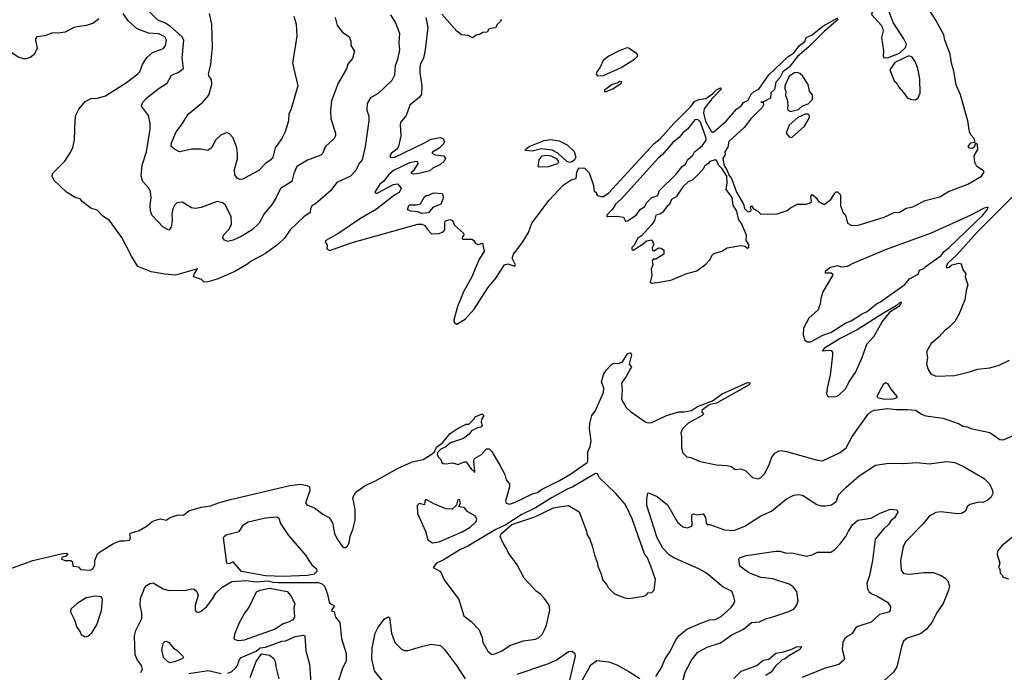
# Model space of a CAD drawing. Extents: x 1678431 to 1860718, y 384618 to 522882.
# Tile 363 of 473: x 1799558 to 1806874, y 422814 to 427668. Entities that reach past the tile are written whole.
import ezdxf

# ---------------------------------------------------------------- set-up
doc = ezdxf.new("R2010")
doc.units = 0

msp = doc.modelspace()

# ---------------------------------------------------------------- linework, layer by layer
at = {"layer": '0CON10XD'}
for points in [[(1806005, 427384.4), (1806095, 427418.2), (1806139.8, 427460.2), (1806146.3, 427485), (1806126.4, 427526.4), (1806046.9, 427646.9), (1806002.5, 427765), (1805995, 427775.6), (1805977.5, 427777.5), (1805955, 427774.4), (1805910, 427745), (1805890.8, 427725), (1805886.7, 427706.7), (1805960, 427625), (1805968.8, 427605), (1805973.3, 427585), (1805961.2, 427535), (1805977, 427437), (1805974.3, 427394.3), (1805978, 427388), (1806005, 427384.4)], [(1802312.9, 427705), (1802348.9, 427645), (1802378.6, 427565), (1802374.4, 427495), (1802380, 427445), (1802365, 427372.5), (1802347.5, 427325), (1802342.5, 427255), (1802323.2, 427216.8), (1802220.3, 427119.7), (1802165, 427087.5), (1802138.6, 427045), (1802137.5, 426995), (1802150.9, 426950.9), (1802151.9, 426915), (1802125.6, 426725), (1802101.4, 426625), (1802077.5, 426595), (1802055, 426546.2), (1802015.4, 426504.6), (1801915, 426456), (1801865.8, 426395), (1801755, 426299.2), (1801731.2, 426285), (1801717.5, 426265), (1801715.8, 426235), (1801669.1, 426200.9), (1801568, 426105), (1801525, 426043.1), (1801475, 425996.7), (1801385, 425929.2), (1801276.7, 425873.3), (1801245, 425847.3), (1801155, 425794.3), (1801025, 425737.1), (1800955, 425717.9), (1800927.1, 425717.1), (1800907.5, 425735), (1800848.8, 425755), (1800853.3, 425776.7), (1800880, 425815), (1800785, 425787.6), (1800715, 425769.1), (1800635, 425776.7), (1800535, 425793.1), (1800435, 425833.3), (1800388.1, 425908.1), (1800317.4, 426047.4), (1800223.9, 426173.9), (1800176.1, 426206.1), (1800132.3, 426252.3), (1800085, 426266.2), (1800024.5, 426314.5), (1800006.5, 426336.5), (1799975, 426342.9), (1799905.5, 426385.5), (1799812, 426475), (1799798.8, 426505), (1799802, 426525), (1799892.9, 426615), (1799938.1, 426685), (1799951.4, 426718.6), (1799965.5, 426775), (1799968.7, 426921.3), (1799975, 426957.5), (1799996.2, 427003.8), (1800045, 427060.8), (1800088.8, 427081.2), (1800135, 427084.3), (1800195, 427102.5), (1800350, 427200), (1800435.7, 427265), (1800449.1, 427280.9), (1800470.6, 427335), (1800502.2, 427387.8), (1800543.8, 427425), (1800625.3, 427454.7), (1800640, 427475), (1800648.1, 427515), (1800635, 427540), (1800592.2, 427562.2), (1800515, 427568.5), (1800430.9, 427600.9), (1800366.2, 427656.2), (1800326, 427715)], [(1801902.9, 427685), (1801915.6, 427625.6), (1801955, 427574), (1802005, 427540), (1802017.5, 427507.5), (1802018, 427475), (1802045.8, 427435), (1802031.2, 427378.8), (1801995, 427336.7), (1801985, 427303.3), (1801923.1, 427195), (1801875.5, 427064.5), (1801866.9, 426995), (1801868.8, 426931.2), (1801904.2, 426825), (1801903.8, 426805), (1801894, 426785), (1801827.6, 426722.4), (1801810.8, 426675), (1801795, 426660), (1801696.1, 426623.9), (1801617.5, 426575), (1801595.6, 426525), (1801580, 426465), (1801495, 426412.5), (1801463.1, 426345), (1801433, 426297), (1801373.1, 426225), (1801337.5, 426155), (1801285, 426106.2), (1801203.3, 426055), (1801145, 426027.8), (1801105, 426018.2), (1801078.5, 426028.5), (1801067.5, 426045), (1801072.9, 426065), (1801111.2, 426108.8), (1801131.8, 426145), (1801128.8, 426205), (1801085, 426290.8), (1801065, 426305.7), (1801025, 426316), (1800905, 426272.2), (1800865, 426263.3), (1800835, 426267.8), (1800765, 426310.8), (1800725, 426306), (1800709.4, 426290.6), (1800695, 426262.5), (1800686.9, 426225), (1800689.4, 426175), (1800682.5, 426125), (1800665, 426102), (1800624.1, 426124.1), (1800540.9, 426210.9), (1800529.4, 426245), (1800527.6, 426287.6), (1800535.5, 426345), (1800528.8, 426388.8), (1800517.1, 426415), (1800473.1, 426465), (1800460.5, 426505), (1800468.5, 426585), (1800498.9, 426685), (1800526.7, 426853.3), (1800528, 426895), (1800513.9, 426955), (1800462.5, 427025), (1800472.5, 427055), (1800502.1, 427087.9), (1800595, 427157.8), (1800654.2, 427195), (1800684.5, 427255.5), (1800735, 427275.7), (1800774.2, 427305), (1800765.4, 427385), (1800777.3, 427515), (1800762.2, 427542.2), (1800677.9, 427617.9), (1800635.1, 427645.1), (1800584.6, 427665), (1800515.5, 427735)], [(1801594.4, 427695), (1801610.8, 427635), (1801615.9, 427545.9), (1801583.8, 427345), (1801624, 427175), (1801575.7, 427004.3), (1801556.7, 426965), (1801554, 426915), (1801530.8, 426835), (1801506, 426785), (1801457.1, 426715), (1801438.6, 426645), (1801424.4, 426625.6), (1801385, 426597.5), (1801335, 426546.9), (1801254.7, 426505.3), (1801216.8, 426483.2), (1801195, 426480), (1801175, 426486.7), (1801156, 426515), (1801153.5, 426553.5), (1801176.8, 426633.2), (1801177.1, 426675), (1801170.6, 426715), (1801145, 426788.6), (1801115, 426822.7), (1801095, 426826.5), (1801055, 426812.5), (1801015.5, 426774.5), (1800982.5, 426715), (1800955, 426695.8), (1800904.2, 426704.2), (1800835.9, 426704.1), (1800745, 426686.2), (1800706.7, 426705), (1800684.2, 426725), (1800685, 426752.5), (1800719.2, 426835), (1800768, 426895), (1800809.2, 426965), (1800919.2, 427055), (1800963.6, 427106.4), (1800985.6, 427185), (1800982.4, 427222.4), (1800965, 427246.2), (1800960, 427265), (1800977.8, 427335), (1800984.4, 427415.6), (1800990.8, 427455), (1800985.5, 427635), (1800967.9, 427715)], [(1803135, 427670), (1803130, 427655), (1803107.5, 427635), (1803093, 427607), (1803055, 427602.5), (1803043.6, 427596.4), (1803030, 427575), (1802998.3, 427571.7), (1802975, 427557.5), (1802948.3, 427551.7), (1802925, 427532.5), (1802889.3, 427549.3), (1802840, 427555), (1802805, 427582.5), (1802695, 427710)], [(1805776.3, 426136.3), (1805805, 426143.6), (1805981.2, 426198.8), (1806055, 426233), (1806095, 426237.4), (1806145, 426265.1), (1806193.5, 426276.5), (1806285, 426324.3), (1806395, 426351.6), (1806459.2, 426390.8), (1806602.9, 426445), (1806704, 426505), (1806724, 426535), (1806718, 426545), (1806670, 426575), (1806653.8, 426605), (1806650.8, 426655), (1806676.5, 426703.5), (1806675, 426738.6), (1806660, 426750), (1806649.5, 426720.5), (1806635, 426709.5), (1806615, 426712.3), (1806606.2, 426725), (1806625, 426752.3), (1806653.3, 426756.7), (1806655.7, 426764.3), (1806650.4, 426785), (1806625, 426812.4), (1806614.6, 426834.6), (1806603.3, 426915), (1806591.6, 426951.6), (1806548.4, 427108.4), (1806516.3, 427183.7), (1806499.4, 427285), (1806480.6, 427345), (1806472.6, 427412.6), (1806431.9, 427515), (1806424.3, 427555), (1806365.8, 427665), (1806325, 427726.2)], [(1800145, 427674.2), (1800105, 427642.9), (1800054.6, 427625.4), (1799985, 427614.4), (1799955, 427608.5), (1799895, 427575.5), (1799845, 427568.2), (1799805, 427571.5), (1799745, 427546.9), (1799685, 427540), (1799674.1, 427525.9), (1799673.8, 427515), (1799686.7, 427455), (1799665, 427410), (1799635, 427387.5), (1799605, 427376.7), (1799585, 427376.7), (1799545, 427390), (1799485, 427432), (1799319.2, 427585), (1799254.2, 427684.2)], [(1802574.5, 427684.5), (1802590.8, 427609.2), (1802571.1, 427445), (1802557.8, 427382.2), (1802535, 427340), (1802530.4, 427315), (1802530.4, 427275), (1802545.5, 427175), (1802542.2, 427115), (1802527.9, 427092.1), (1802457, 427033), (1802429.4, 426955), (1802387.8, 426902.2), (1802383.8, 426885), (1802390.5, 426805), (1802372, 426725), (1802360.5, 426705), (1802321.1, 426675), (1802308.9, 426655), (1802313.8, 426643.8), (1802345, 426646), (1802555, 426747.3), (1802615, 426778.6), (1802685, 426792.5), (1802703, 426783), (1802713.3, 426765), (1802706.7, 426745), (1802675, 426712.5), (1802627.5, 426685), (1802620, 426675), (1802645, 426662.5), (1802710, 426655), (1802722.5, 426635), (1802712.5, 426615), (1802685, 426592), (1802627.1, 426562.9), (1802605.4, 426544.6), (1802525, 426524), (1802485, 426520), (1802470, 426525), (1802470, 426535), (1802489.3, 426550.7), (1802517.5, 426595), (1802515, 426610), (1802505, 426612.5), (1802455, 426602.5), (1802335, 426545.8), (1802298.2, 426515), (1802262.2, 426467.8), (1802234, 426445), (1802197.5, 426385), (1802205, 426377.5), (1802215, 426378.8), (1802335, 426442), (1802365, 426446.2), (1802392.5, 426415), (1802378.3, 426381.7), (1802344.2, 426365.8), (1802210, 426260), (1802089.7, 426190.3), (1801928.8, 426081.2), (1801833.3, 426025), (1801827.5, 426015), (1801841.7, 425991.7), (1801840, 425965), (1801862.5, 425952.5), (1802021.3, 426008.7), (1802515, 426148.1), (1802545, 426148.4), (1802568.2, 426138.2), (1802585, 426110), (1802617.5, 426075), (1802675, 426078.8), (1802705, 426091.2), (1802716.2, 426105), (1802717.5, 426165), (1802727.5, 426175), (1802755, 426180.8), (1802773.3, 426175), (1802788.8, 426138.8), (1802855, 426080), (1802857.5, 426065), (1802842.5, 426045), (1802850, 426035), (1802916.4, 426036.4), (1802929.3, 426029.3), (1802945, 426002.5), (1802965, 425996.7), (1802981.7, 426001.7), (1802996.7, 426006.7), (1803010, 425945), (1802972.5, 425887.5), (1802917.2, 425755), (1802855, 425643.1), (1802811, 425535), (1802784.3, 425434.3), (1802786.4, 425416.4), (1802805, 425402.5)], [(1802805, 425402.5), (1802868.8, 425441.2), (1802935, 425514), (1803036.7, 425675), (1803094.4, 425745), (1803160.6, 425845), (1803185, 425851.8), (1803237.5, 425835), (1803241.2, 425845), (1803216.9, 425895), (1803226.9, 425925), (1803290.8, 426009.2), (1803337.9, 426085), (1803363.5, 426155), (1803491.2, 426325), (1803595, 426438.2), (1803655, 426476.2), (1803692.7, 426487.3), (1803697.8, 426535), (1803713, 426567), (1803755, 426563.8), (1803790, 426530), (1803821.1, 426435), (1803825, 426390), (1803840, 426385), (1803840, 426375), (1803851.7, 426361.7), (1803875, 426352.5), (1803895, 426354), (1803935, 426380.8), (1804273, 426747), (1804317.5, 426782.5), (1804415, 426894.2), (1804547.5, 427025), (1804571.2, 427058.8), (1804605, 427074.5), (1804655, 427082.9), (1804705, 427117.8), (1804735, 427146.9), (1804765, 427160), (1804772, 427155), (1804701, 427079), (1804644.5, 427005.5), (1804638.4, 426975), (1804654.5, 426914.5), (1804695, 426838), (1804705, 426831.9), (1804715.8, 426834.2), (1804806.8, 426913.2), (1804885, 427002.4), (1804920.2, 427029.8), (1804935, 427052.7), (1804969.8, 427070.2), (1804993, 427115), (1805015, 427134.2), (1805048.6, 427151.4), (1805125, 427257.3), (1805265, 427391.6), (1805309.3, 427420.7), (1805352.9, 427477.1), (1805390.9, 427505), (1805401.2, 427535), (1805446.2, 427555), (1805525, 427618.9), (1805637.7, 427682.3)], [(1805640.2, 427669.8), (1805537.3, 427582.7), (1805421.2, 427465), (1805336.6, 427393.4), (1805275, 427314.3), (1805229.2, 427280.8), (1805205, 427236.7), (1805177.2, 427202.8), (1805165, 427150), (1805138.1, 427125), (1805136.6, 427085), (1805085, 427056), (1805063.8, 427055), (1805081.7, 427051.7), (1805084.5, 427035), (1805075.6, 427015), (1804989.3, 426930.7), (1804940, 426865), (1804827.2, 426762.8), (1804819.5, 426720.5), (1804796.2, 426685), (1804799.4, 426665), (1804781.8, 426635), (1804792.9, 426582.9), (1804811.9, 426551.9), (1804828.1, 426508.1), (1804846.2, 426486.2), (1804885, 426386.5), (1804935.8, 426295), (1804943.8, 426265), (1804965, 426240.8), (1804975, 426238), (1804990, 426245), (1804993.8, 426255), (1804987.5, 426275), (1804995, 426282.5), (1805010.7, 426260.7), (1805043.3, 426245), (1805065, 426221.2), (1805185.6, 426224.4), (1805261.2, 426248.8), (1805285, 426270), (1805337.5, 426295), (1805405, 426296), (1805427, 426303), (1805440, 426315), (1805436.7, 426355), (1805445, 426367.5), (1805475, 426343.3), (1805495, 426313.3), (1805536.4, 426293.6), (1805585, 426330), (1805615, 426377.5), (1805625, 426387.5), (1805635, 426387.5), (1805655.8, 426365), (1805656.2, 426285), (1805675, 426237.5), (1805697.3, 426207.3), (1805708.8, 426155), (1805735, 426140), (1805776.3, 426136.3)], [(1803850.3, 427250.3), (1803895, 427253.5), (1804027.4, 427312.6), (1804126.9, 427375), (1804149.2, 427395), (1804151.2, 427405), (1804138.8, 427418.8), (1804082.5, 427455), (1804068.3, 427458.3), (1804005.8, 427435), (1803935, 427397.9), (1803894.2, 427365), (1803870.8, 427315), (1803842.9, 427275), (1803841.7, 427261.7), (1803850.3, 427250.3)], [(1806215, 427072.5), (1806233.6, 427086.4), (1806249.3, 427120.7), (1806245, 427227.5), (1806230, 427305), (1806213, 427353), (1806189.3, 427389.3), (1806165, 427398.8), (1806059.7, 427350.3), (1806022, 427295), (1806054.2, 427214.2), (1806076.2, 427195), (1806090, 427165), (1806125, 427127.5), (1806153.8, 427085), (1806185, 427073.3), (1806215, 427072.5)], [(1805285, 426984.4), (1805345, 427000.8), (1805375, 427027.1), (1805416.9, 427043.1), (1805448, 427075), (1805448.3, 427108.3), (1805426.4, 427136.4), (1805416.7, 427185), (1805375, 427250), (1805355, 427268.8), (1805335, 427276.2), (1805315, 427272), (1805275, 427247.1), (1805243.3, 427175), (1805242.5, 427155), (1805250, 427135), (1805246.7, 427105), (1805260, 427075), (1805266.2, 427035), (1805262, 427005), (1805266.2, 426995), (1805285, 426984.4)], [(1803915, 427133.3), (1803965.3, 427154.7), (1804027.5, 427195), (1804032.5, 427205), (1804015, 427207.5), (1804002.5, 427197.5), (1803959.2, 427185), (1803902.9, 427145), (1803901.2, 427135), (1803915, 427133.3)], [(1804060, 426170), (1804075, 426171.2), (1804137.1, 426215), (1804171.7, 426258.3), (1804202.1, 426277.9), (1804215.4, 426305), (1804255, 426344.6), (1804298.5, 426361.5), (1804309.4, 426395), (1804432.8, 426517.2), (1804480.6, 426575), (1804505.9, 426594.1), (1804520.4, 426625), (1804559.5, 426660.5), (1804572.5, 426685), (1804629.1, 426730.9), (1804657.9, 426772.1), (1804655.8, 426795), (1804617, 426905), (1804595.4, 426925.4), (1804575, 426923.9), (1804518.9, 426855), (1804484.4, 426825.6), (1804457.7, 426792.3), (1804411.7, 426755), (1804334.8, 426665), (1804302.2, 426637.8), (1804144.7, 426465), (1804027.6, 426332.4), (1803984.6, 426295), (1803961.2, 426258.8), (1803921.2, 426215), (1803920, 426205), (1803925, 426203.3), (1803995, 426207.5), (1804045, 426200), (1804060, 426170)], [(1805295, 426792.5), (1805388.8, 426875), (1805423.8, 426935), (1805426.2, 426955), (1805417.5, 426965), (1805394.3, 426965.7), (1805340.6, 426939.4), (1805275, 426883.3), (1805253.3, 426825), (1805275, 426797.5), (1805295, 426792.5)], [(1803645, 426606.1), (1803623.7, 426613.7), (1803555, 426675.2), (1803513.3, 426696.7), (1803435, 426707.1), (1803365, 426689.2), (1803313.3, 426695), (1803317.5, 426705), (1803344, 426725), (1803455, 426770), (1803505, 426776.8), (1803565, 426766.7), (1803626.8, 426736.8), (1803677.7, 426687.7), (1803689.5, 426645), (1803680.8, 426625), (1803665, 426612.8), (1803645, 426606.1)], [(1803415, 426570), (1803410, 426575), (1803417.5, 426625), (1803440, 426655), (1803475, 426660), (1803505, 426655.8), (1803543.8, 426635), (1803558.3, 426618.3), (1803560, 426605), (1803551.2, 426595), (1803485, 426573.8), (1803415, 426570)], [(1804255, 425709.2), (1804295, 425714.1), (1804395, 425731.9), (1804515, 425780.3), (1804588.7, 425801.3), (1804655, 425848.9), (1804687.8, 425885), (1804700, 425915), (1804715, 425929.2), (1804775, 425946.7), (1804815, 425972.5), (1804915, 425987.5), (1804945, 425982.5), (1804965, 425970), (1804975.5, 425975), (1804976.4, 425995), (1804955.3, 426025), (1804956.9, 426065), (1804921.2, 426151.2), (1804899.6, 426185), (1804887.5, 426245), (1804858.3, 426288.3), (1804851, 426345), (1804808.2, 426405), (1804814.3, 426454.3), (1804812.1, 426505), (1804778, 426558), (1804753.6, 426583.6), (1804738.5, 426618.5), (1804725, 426626.6), (1804685.8, 426614.2), (1804670.5, 426595), (1804647.8, 426582.2), (1804633.8, 426555), (1804585, 426502.6), (1804553.5, 426475), (1804525, 426462.5), (1804484.1, 426425.9), (1804435, 426351.4), (1804400.4, 426329.6), (1804386.1, 426293.9), (1804369.2, 426280.8), (1804335, 426232.9), (1804315, 426220.6), (1804284.6, 426215.4), (1804274.6, 426175), (1804255.2, 426144.8), (1804178.3, 426061.7), (1804148.4, 426041.6), (1804125.5, 425994.5), (1804105.8, 425975), (1804105, 425960), (1804116.7, 425955), (1804184.1, 425995.9), (1804215, 426023.8), (1804255, 426030), (1804270, 425995), (1804257.5, 425975), (1804260.7, 425950.7), (1804271.7, 425948.3), (1804305, 425972.5), (1804325, 425970), (1804343.3, 425955), (1804345, 425923.8), (1804285, 425887.5), (1804265, 425887.5), (1804257.5, 425875), (1804263.3, 425845), (1804250, 425815), (1804255.6, 425764.4), (1804243.3, 425715), (1804255, 425709.2)], [(1802545, 426227.5), (1802515, 426240), (1802463.6, 426243.6), (1802440, 426255), (1802450, 426285), (1802455, 426290), (1802505, 426290), (1802535, 426297.5), (1802565, 426350), (1802578.3, 426361.7), (1802595, 426362.5), (1802635, 426380), (1802697.5, 426375), (1802706.2, 426345), (1802686.2, 426295), (1802628.1, 426271.9), (1802595, 426232.5), (1802545, 426227.5)], [(1806935, 426351.6), (1806672.3, 426087.7), (1806521.1, 425918.9), (1806455, 425858.2), (1806441.8, 425835), (1806445, 425822), (1806465, 425827.5), (1806485, 425844), (1806535, 425856.7), (1806553, 425853), (1806565, 425810), (1806587, 425777), (1806582.5, 425755), (1806602.5, 425695), (1806590, 425655), (1806580, 425585), (1806536.7, 425475), (1806505, 425422.5), (1806462.3, 425377.7), (1806432.3, 425357.7), (1806389.5, 425310.5), (1806330, 425260), (1806295, 425197.5), (1806302.9, 425155), (1806295.7, 425105), (1806307, 425067), (1806326.7, 425035), (1806365, 425016.2), (1806505, 425022.5), (1806615, 425048), (1806675, 425070), (1806765, 425079.2), (1806835, 425099.2), (1806913.3, 425135)], [(1805411, 425271), (1805435, 425273.1), (1805525, 425320.8), (1805585, 425341.9), (1805696.8, 425413.2), (1805735, 425428.5), (1805812, 425478), (1805855, 425498.4), (1805924, 425556), (1805955, 425569.4), (1806135, 425697.8), (1806170.3, 425739.7), (1806234.2, 425775), (1806243.6, 425806.4), (1806275, 425816.7), (1806293.8, 425836.2), (1806405, 425914.9), (1806426.6, 425943.4), (1806465, 425973.2), (1806714.5, 426215), (1806746.3, 426253.7), (1806753.8, 426273.8), (1806725, 426266.7), (1806625, 426213.6), (1806330.4, 426079.6), (1805995, 425958.1), (1805748.5, 425855), (1805705, 425831.4), (1805666.4, 425826.4), (1805635, 425838.3), (1805581.2, 425825), (1805542, 425795), (1805542.5, 425785), (1805586.4, 425786.4), (1805597.3, 425777.3), (1805596, 425765), (1805526.1, 425643.9), (1805510, 425595), (1805506.7, 425555), (1805490.5, 425509.5), (1805421, 425449), (1805381.6, 425375), (1805379.6, 425325), (1805391.2, 425285), (1805411, 425271)], [(1805564.4, 424864.4), (1805625, 424864.6), (1805643.8, 424875), (1805695, 424926.2), (1805722.2, 424977.8), (1805768.6, 425045), (1805818.6, 425155), (1805852.9, 425255), (1805906, 425315), (1805965, 425420), (1806030.7, 425499.3), (1806095, 425540), (1806109.7, 425559.7), (1806106.3, 425566.3), (1806095, 425563.5), (1806070.7, 425539.3), (1805975, 425486.2), (1805779.4, 425360.6), (1805655, 425297.5), (1805538.8, 425225), (1805521.2, 425205), (1805575, 425211.4), (1805587.7, 425207.7), (1805596.7, 425195), (1805597.7, 425172.3), (1805580, 425025), (1805557, 424927), (1805553.3, 424885), (1805564.4, 424864.4)], [(1799483.3, 423585), (1799655, 423645.4), (1799865.5, 423695.5), (1799901.2, 423701.2), (1799916.4, 423696.4), (1799901.2, 423678.8), (1799871.2, 423668.8), (1799867.5, 423655), (1799895, 423646.7), (1799937, 423647), (1799950, 423635), (1799953, 423603), (1799995, 423600), (1800008.3, 423578.3), (1800080, 423575), (1800103.6, 423586.4), (1800116.2, 423615), (1800116.7, 423645), (1800136.7, 423695), (1800151.2, 423708.8), (1800255, 423772.9), (1800305, 423792), (1800335, 423792), (1800373, 423797), (1800380, 423815), (1800376.7, 423845), (1800381.7, 423848.3), (1800445, 423869.2), (1800505, 423903.8), (1800542, 423935), (1800566, 423945), (1800605, 423956), (1800645, 423946.6), (1800675, 423966.7), (1800735, 423986.1), (1800775, 423982.4), (1800815, 424015.1), (1800905, 424042.3), (1800975, 424052.7), (1801034.1, 424075.9), (1801125, 424100.1), (1801564.5, 424204.5), (1801645, 424213.3), (1801693.3, 424205), (1801711.2, 424195), (1801713.1, 424165), (1801680.8, 424075), (1801690.3, 424060.3), (1801747.4, 424037.4), (1801810.3, 423990.3), (1801856.6, 423966.6), (1801880.8, 423925), (1801897.7, 423847.7), (1801915, 423810), (1801953.1, 423753.1), (1801965, 423743.3), (1801978.3, 423741.7), (1801994.1, 423755.9), (1802005, 423777.5), (1802013, 423827), (1802033.2, 423876.8), (1802050, 423945), (1802050, 424025), (1802032.5, 424115), (1802055.6, 424154.4), (1802125.8, 424204.2), (1802201.3, 424238.7), (1802365, 424330), (1802475, 424378.8), (1802555, 424397.5), (1802616.1, 424433.9), (1802640, 424455), (1802655, 424490), (1802699.3, 424520.7), (1802755, 424590), (1802807.5, 424625), (1802875, 424660), (1802895, 424660), (1802935, 424700), (1802942.5, 424715), (1802995, 424736.2), (1803007.5, 424725), (1802990, 424695), (1802987.5, 424675), (1802995, 424650), (1802985, 424637.5), (1802958.3, 424631.7), (1802915, 424610), (1802897.5, 424585), (1802856.1, 424553.9), (1802758.3, 424521.7), (1802725, 424492.5), (1802687, 424473), (1802661.7, 424448.3), (1802660, 424435), (1802667, 424417), (1802687, 424397), (1802693.6, 424373.6), (1802705, 424366.7), (1802725, 424366), (1802773, 424373), (1802815, 424360), (1802859.2, 424380.8), (1802875, 424380), (1802915, 424324), (1802932.5, 424312.5), (1802935, 424300), (1802940, 424305), (1802932.5, 424385), (1802937.5, 424405), (1802988.8, 424435), (1803025, 424476.7), (1803045, 424476), (1803066.3, 424456.3), (1803128.8, 424348.8), (1803161.2, 424285), (1803172.5, 424245), (1803196.2, 424215), (1803196, 424195), (1803167, 424087), (1803171.2, 424071.2), (1803195.9, 424065.9), (1803235, 424077.2), (1803369.1, 424140.9), (1803405, 424151.5), (1803435, 424174.6), (1803569, 424241), (1803645.3, 424284.7), (1803774, 424375), (1803779.2, 424385), (1803780, 424455), (1803797.5, 424495), (1803803.1, 424535), (1803791.5, 424625), (1803793.5, 424665), (1803809.4, 424725), (1803833.3, 424756.7), (1803896, 424895), (1803898.8, 424928.8), (1803880.9, 424975), (1803895, 425028.8), (1803915, 425060.8), (1803957.5, 425105), (1803975, 425113.3), (1804005, 425111.9), (1804036.6, 425123.4), (1804075, 425182.4), (1804095, 425193.3), (1804104.7, 425175), (1804087.5, 425105), (1804102.5, 425085), (1804095.7, 425074.3), (1804065, 425013.8), (1804028.6, 424965), (1804034.2, 424915), (1804030, 424845), (1804063, 424783), (1804095, 424754), (1804210, 424675), (1804229.7, 424669.7), (1804255, 424673.4), (1804364.4, 424725.6), (1804455, 424752.2), (1804495, 424750.7), (1804549.1, 424760.9), (1804595, 424790.6), (1804705.9, 424834.1), (1804778.2, 424885), (1804965, 424970), (1804986.5, 424966.5), (1804978.3, 424951.7), (1804735, 424816.5), (1804691.2, 424805), (1804672.2, 424797.8), (1804627.5, 424765), (1804624, 424754), (1804638.8, 424735), (1804628.8, 424725), (1804525, 424666.5), (1804482.9, 424625), (1804469.2, 424595), (1804475.7, 424565), (1804474.3, 424485), (1804485, 424447.5), (1804515, 424417.5), (1804545, 424412.5), (1804615, 424381.2), (1804735, 424356.7), (1804815, 424353.3), (1804845.9, 424345.9), (1804875, 424322.5), (1804915, 424326.7), (1804953, 424313), (1805003, 424263), (1805045, 424253.3), (1805065, 424262.5), (1805095, 424292.5), (1805130, 424365), (1805145.8, 424415), (1805168, 424445), (1805195, 424458.6), (1805215, 424462.9), (1805255, 424457.8), (1805485, 424391.1), (1805521.7, 424388.3), (1805655, 424448.1), (1805698.6, 424485), (1805742.7, 424567.3), (1805861.9, 424735), (1805884.4, 424755), (1805908.8, 424765), (1806006.1, 424776.1), (1806071.6, 424768.4), (1806155, 424768.4), (1806215, 424763.1), (1806262.4, 424732.4), (1806291.6, 424721.6), (1806416.2, 424705), (1806533.8, 424665), (1806565, 424644.3), (1806600.3, 424640.3), (1806625, 424628.1), (1806767, 424597), (1806840, 424545), (1806865, 424544.3), (1806955, 424580)], [(1805982.7, 424842.7), (1805932.9, 424855), (1805930, 424865), (1805946.6, 424903.4), (1805975, 424956.2), (1805990.5, 424969.5), (1806005, 424962), (1806030, 424920), (1806076.2, 424865), (1806074, 424855), (1806045, 424844.8), (1805982.7, 424842.7)], [(1804285, 422782.7), (1804322.9, 422845), (1804352.9, 422915), (1804390.7, 422969.3), (1804433.1, 423055), (1804456.4, 423085), (1804514.1, 423135.9), (1804619.5, 423180.5), (1804685, 423203.5), (1804725, 423207.8), (1804770.6, 423229.4), (1804845, 423297.5), (1804865, 423324), (1804870.6, 423345), (1804863.3, 423375), (1804848.8, 423418.8), (1804785, 423447.8), (1804661.4, 423551.4), (1804602.9, 423585), (1804422.9, 423662.9), (1804384.8, 423684.8), (1804336.6, 423736.6), (1804293.6, 423815), (1804218.6, 424055), (1804218, 424105), (1804224.2, 424145.8), (1804230, 424150), (1804295, 424120.8), (1804370.7, 424060.7), (1804445, 423930), (1804485, 423895.8), (1804520.7, 423889.3), (1804553.3, 423905), (1804552, 423978), (1804555, 423987.5), (1804565, 423992.5), (1804595, 423986.7), (1804635, 423992.5), (1804652.5, 423965), (1804655, 423950), (1804657.5, 423925), (1804665, 423912.5), (1804685, 423913.3), (1804795, 423873.5), (1804865, 423868.5), (1804945, 423901.1), (1805065, 423977.1), (1805145, 424012.9), (1805255, 424105.8), (1805308.8, 424131.2), (1805345, 424136), (1805375, 424131.4), (1805481.7, 424061.7), (1805512.4, 424052.4), (1805545, 424051.9), (1805589.1, 424060.9), (1805624.5, 424085.5), (1805643.6, 424136.4), (1805695, 424189.2), (1805796, 424275), (1805916.1, 424353.9), (1806015, 424371.1), (1806125, 424368.6), (1806224.2, 424374.2), (1806315, 424365.8), (1806445, 424382.9), (1806505, 424374), (1806575, 424342.5), (1806725, 424256.2), (1806763.8, 424215), (1806785, 424167.5), (1806787.5, 424145), (1806774, 424115), (1806747.6, 424092.4), (1806715, 424076.2), (1806685, 424079.2), (1806617.8, 424062.2), (1806598, 424045), (1806585, 424013.8), (1806555, 423995.8), (1806525, 423993.1), (1806401.3, 424008.7), (1806365, 424002.5), (1806315.8, 423975), (1806271.4, 423918.6), (1806139.2, 423785), (1806121.7, 423748.3), (1806103, 423647), (1806107.5, 423575), (1806125, 423550), (1806174.2, 423544.2), (1806275, 423556.9), (1806345, 423555.7), (1806405, 423534.2), (1806435.5, 423515.5), (1806454, 423495), (1806465.8, 423455), (1806460, 423425), (1806418.6, 423325), (1806375, 423261.2), (1806335.8, 423185), (1806295, 423135.8), (1806249.8, 423100.2), (1806152.8, 423067.2), (1806125.8, 423045), (1806111.9, 423015), (1806075.4, 422854.6), (1806051.4, 422815), (1805979.8, 422750.2)], [(1803065, 422946), (1803095, 422954.2), (1803141.2, 422975), (1803205, 423015.7), (1803301.3, 423048.7), (1803389.8, 423060.2), (1803415, 423074.2), (1803439.2, 423095), (1803455.6, 423125), (1803470.8, 423165), (1803495.9, 423275.9), (1803491.2, 423315), (1803455.7, 423365.7), (1803426.8, 423396.8), (1803395, 423418.8), (1803306, 423515), (1803253.2, 423613.2), (1803186.2, 423705), (1803176, 423735), (1803148.8, 423775), (1803126.7, 423825), (1803134.2, 423845), (1803215, 423914.2), (1803385, 423971.4), (1803525, 424037.1), (1803565, 424046.2), (1803635, 424056), (1803715, 424006.7), (1803768.8, 423865), (1803772.3, 423842.3), (1803793.9, 423803.9), (1803811.2, 423755), (1803828.8, 423685), (1803852, 423625), (1803852.5, 423605), (1803878.8, 423545), (1803890.3, 423500.3), (1803921.2, 423465), (1803930, 423445), (1803977.7, 423397.7), (1804055, 423368.8), (1804085, 423363.8), (1804195, 423381.2), (1804216.4, 423393.6), (1804225, 423406.7), (1804255, 423407.5), (1804272.5, 423425), (1804281.2, 423505), (1804247.5, 423605), (1804221.4, 423665), (1804200, 423695), (1804109.4, 423955), (1804065.5, 424045.5), (1804055, 424066.2), (1803985, 424147.5), (1803862.2, 424262.2), (1803850.6, 424290.6), (1803835, 424292.1), (1803666.8, 424193.2), (1803625, 424176.9), (1803514.4, 424115.6), (1803391.2, 424038.8), (1803284, 423985), (1803169.2, 423910.8), (1803095, 423876.7), (1802886.4, 423753.6), (1802831.9, 423728.1), (1802705, 423649.2), (1802653.7, 423625), (1802630, 423595), (1802684.3, 423564.3), (1802712.7, 423502.7), (1802820, 423355), (1802858, 423235), (1802913.3, 423193.3), (1802970.5, 423130.5), (1802994.1, 423074.1), (1803000, 423035), (1803035, 422971.2), (1803065, 422946)], [(1802625, 423776.7), (1802675, 423784), (1802845, 423859.4), (1802904.7, 423895), (1802949.5, 423935), (1802953.6, 423953.6), (1802945, 423976.7), (1802888.3, 424008.3), (1802860.7, 424040.7), (1802820, 424045), (1802832.5, 424075), (1802825, 424100), (1802812.5, 424097.5), (1802802.5, 424057.5), (1802771.7, 424028.3), (1802725, 424030), (1802635, 424066.2), (1802583, 424097), (1802573.6, 424096.4), (1802567.5, 424085), (1802565, 424060), (1802525, 424068.8), (1802510, 424055), (1802513.8, 423995), (1802573.8, 423865), (1802589.5, 423799.5), (1802625, 423776.7)], [(1804461.1, 422655), (1804503.3, 422815), (1804549.2, 422905), (1804595, 422960.8), (1804665, 423002), (1804765.5, 423034.5), (1804848, 423092), (1804935.4, 423134.6), (1804995, 423186), (1805055, 423189.2), (1805105.6, 423214.4), (1805145.5, 423224.5), (1805273.7, 423266.3), (1805312.6, 423287.4), (1805333.1, 423316.9), (1805340.9, 423345), (1805331.8, 423415), (1805305, 423449.1), (1805275, 423469.3), (1805155, 423510.3), (1805065, 423519.6), (1804974.7, 423554.7), (1804907.5, 423605), (1804901.2, 423655), (1804905, 423666.7), (1804955, 423684.2), (1805175.7, 423714.3), (1805205, 423714.3), (1805255, 423700), (1805295, 423704.2), (1805405, 423678), (1805445, 423688.8), (1805485, 423708.8), (1805585, 423708.9), (1805615, 423727.1), (1805655, 423769.2), (1805695.3, 423824.7), (1805715.6, 423865), (1805745, 423911.4), (1805785, 423946.9), (1805885, 423960), (1805946.2, 423995), (1806025, 424026.9), (1806075, 424023.3), (1806083.3, 424005), (1806057.9, 423962.1), (1806030, 423940), (1806015.7, 423915), (1805978.1, 423881.9), (1805914.4, 423805), (1805894.6, 423645.4), (1805871.1, 423535), (1805851.1, 423475), (1805856.4, 423436.4), (1805867.1, 423415), (1805885, 423399.4), (1805935, 423378.9), (1806005, 423336), (1806028, 423305), (1806025.8, 423275), (1806015, 423262), (1805945.5, 423244.5), (1805883.8, 423186.2), (1805786, 423155), (1805767.8, 423142.2), (1805739.7, 423100.3), (1805705, 423082), (1805686.8, 423063.2), (1805674.4, 423035), (1805668.1, 422985), (1805687.3, 422917.3), (1805681.2, 422905), (1805645, 422873.1), (1805535, 422843.6), (1805371.2, 422775)], [(1801515, 423526.8), (1801385, 423532.2), (1801205, 423564.5), (1801145, 423635.6), (1801115, 423620.8), (1801097.1, 423625), (1801073, 423815), (1801075.9, 423825), (1801092.8, 423837.2), (1801187.4, 423862.6), (1801219.7, 423910.3), (1801255, 423934.7), (1801385, 423963.8), (1801469.7, 423969.7), (1801482, 423962), (1801495, 423920), (1801555, 423832), (1801683.4, 423683.4), (1801705.5, 423645.5), (1801727.5, 423615), (1801764, 423585), (1801765.7, 423565), (1801745.8, 423545), (1801695, 423534), (1801515, 423526.8)], [(1806938.3, 423821.7), (1806856.2, 423755), (1806823.8, 423715), (1806820.7, 423690.7), (1806840, 423625), (1806830, 423595), (1806840, 423585), (1806843, 423553), (1806860, 423535), (1806860, 423525), (1806905, 423510)], [(1800456.7, 422813.3), (1800469.5, 422835), (1800463.3, 422865), (1800431.9, 422905), (1800416.7, 422945), (1800410.5, 423085), (1800420, 423125), (1800465.4, 423214.6), (1800464.5, 423254.5), (1800452.6, 423312.6), (1800455.5, 423364.5), (1800485, 423440), (1800499.7, 423460.3), (1800525, 423475.8), (1800549.1, 423479.1), (1800624.6, 423434.6), (1800665, 423423.1), (1800795, 423424.3), (1800835, 423435.8), (1800855, 423432), (1800874, 423415), (1800882.5, 423385), (1800861.2, 423315), (1800860.7, 423280.7), (1800867, 423267), (1800885, 423260), (1800905, 423268.8), (1800947.1, 423305), (1800990, 423360), (1801015, 423404), (1801062, 423448), (1801135, 423489.6), (1801236.7, 423496.7), (1801315, 423488.2), (1801405, 423495.1), (1801438.6, 423485), (1801477.1, 423482.9), (1801772.6, 423482.6), (1801800, 423475), (1801821.4, 423455), (1801845.7, 423395), (1801856, 423335), (1801865, 423323.3), (1801890, 423315), (1801896.7, 423306.7), (1801872.5, 423275), (1801893.3, 423263.3), (1801904.5, 423224.5), (1801936.9, 423185), (1801948, 423065), (1801984.2, 422955), (1801982.7, 422897.3), (1801955.6, 422845), (1801924.4, 422745)], [(1801185, 423047.5), (1801157.5, 423055), (1801152.2, 423065), (1801158.9, 423105), (1801190.6, 423185), (1801228, 423252), (1801261.1, 423295), (1801318, 423412), (1801344.4, 423425.6), (1801415, 423440.4), (1801544.6, 423414.6), (1801572.8, 423382.8), (1801600.8, 423325), (1801594.4, 423295), (1801598.9, 423225), (1801586.2, 423205), (1801555, 423187.8), (1801515, 423176.2), (1801455, 423134.4), (1801225, 423054.1), (1801185, 423047.5)], [(1800045, 423078.8), (1800065, 423082.5), (1800093, 423107), (1800131.7, 423168.3), (1800166, 423275), (1800174, 423355), (1800165.6, 423375.6), (1800119.7, 423380.3), (1800051.3, 423368.7), (1799984, 423326), (1799937.1, 423285), (1799936, 423265), (1799965.8, 423205.8), (1799981.2, 423151.2), (1800006.1, 423116.1), (1800013.3, 423095), (1800045, 423078.8)], [(1802266.4, 422735), (1802195, 422826.2), (1802173.1, 422915), (1802175.6, 422995), (1802200, 423105), (1802219.2, 423145), (1802265, 423210), (1802295, 423226.7), (1802305, 423222.5), (1802321.4, 423105), (1802344.4, 423035), (1802395, 422985.8), (1802415, 422976.9), (1802445, 422976.5), (1802542.4, 423007.6), (1802615, 423024.3), (1802685, 423014), (1802714.5, 422984.5), (1802804.2, 422865), (1802866.9, 422765)], [(1800675, 422885.6), (1800656, 422895), (1800627.1, 422925), (1800614.4, 422985), (1800625, 423032.5), (1800635, 423042.5), (1800645, 423046.7), (1800665, 423036.2), (1800701.2, 422995), (1800725, 422980), (1800770, 422935), (1800774, 422925), (1800765.7, 422915), (1800715, 422893.9), (1800675, 422885.6)], [(1801105, 422807.8), (1801135, 422821.1), (1801161.8, 422845), (1801175.4, 422865), (1801187.6, 422905), (1801204.2, 422925), (1801315, 422971.2), (1801345, 422996.8), (1801385, 423001.9), (1801505, 423045.3), (1801535, 423049.5), (1801605, 423081.5), (1801665, 423090.6), (1801676.9, 423086.9), (1801682.5, 422975), (1801710, 422875), (1801720, 422735)], [(1801270.4, 422775), (1801313.6, 422895), (1801355, 422951.8), (1801415, 422941.9), (1801446.4, 422916.4), (1801456.5, 422896.5), (1801460, 422855), (1801484.1, 422765.9)], [(1803255, 422800), (1803475.4, 422874.6), (1803545, 422905.7), (1803635, 422970), (1803661.7, 422971.7), (1803683.3, 422955), (1803684, 422935), (1803637.5, 422735)], [(1804865, 422768), (1804917.4, 422822.6), (1805036.1, 422863.9), (1805082.5, 422905), (1805125, 422912.5), (1805175, 422956.2), (1805235, 422966.7), (1805295, 422986.2), (1805330, 423005), (1805367.5, 423007.5), (1805355, 422984), (1805265, 422932.5), (1805245, 422914.4), (1805223.1, 422906.9), (1805171.8, 422858.2), (1805140.8, 422815), (1805098.3, 422791.7)], [(1803715.5, 422714.5), (1803800.2, 422869.8), (1803847, 422903), (1803935, 422891.9), (1803995, 422869.5), (1804085, 422821.5), (1804165, 422768.9)], [(1800813.8, 422805), (1800957.9, 422827.9), (1801055.6, 422805.6)]]:
    msp.add_lwpolyline(points, dxfattribs=at)

doc.saveas('drawing.dxf')
